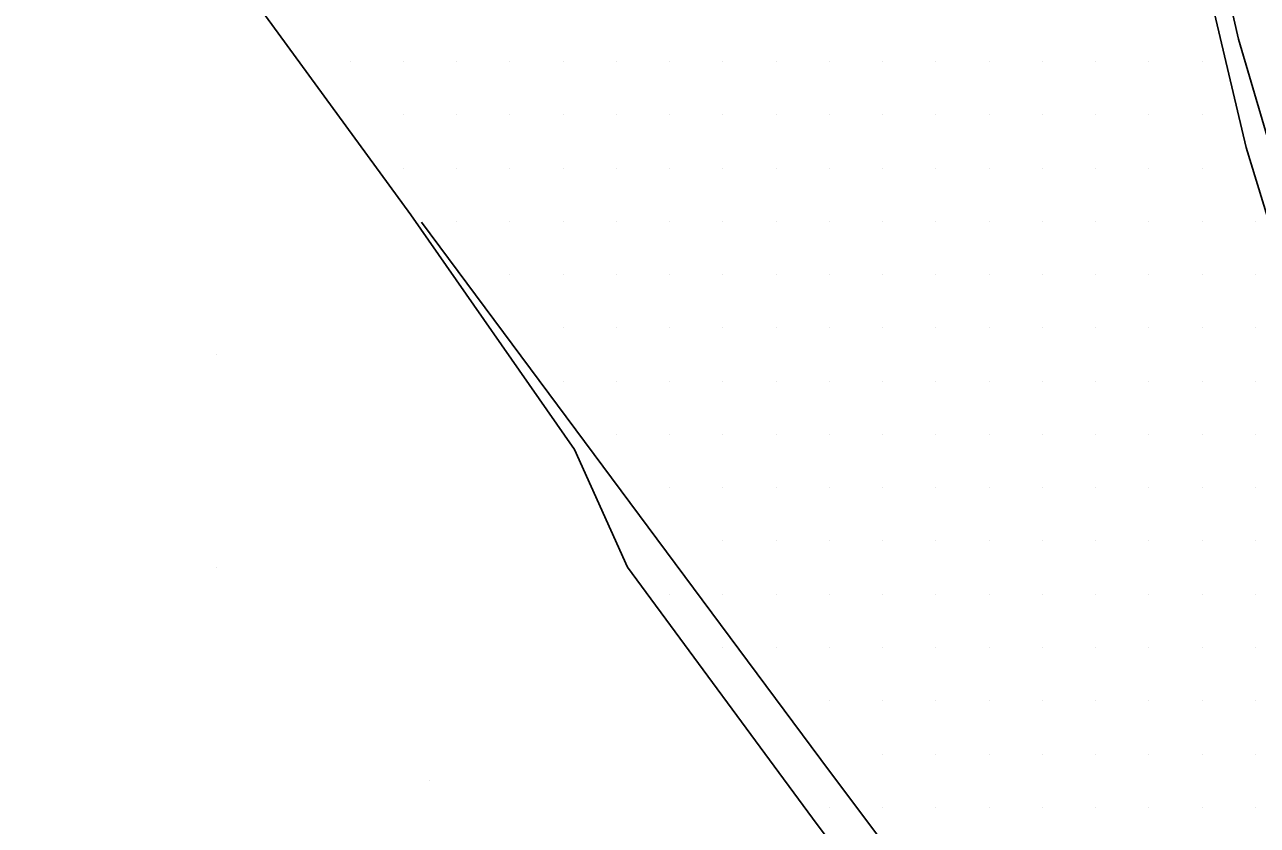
# Model space of a CAD drawing. Extents: x 1762120 to 1766775, y 709485 to 712965.
# Drawn here: x 1763976 to 1764033.8, y 711472.9 to 711510.5 of the extents above; entities that cross this region are included whole.
import ezdxf

# ---------------------------------------------------------------- set-up
doc = ezdxf.new("R2010")
doc.units = 0
for name, color, linetype in [('Exist DTM QL2 LIDAR Elevation Point', 7, 'Continuous'), ('Exist DTM Scan Elevation Point', 7, 'Continuous'), ('Exist Roads EOP', 7, 'Continuous'), ('Exist Roads EOT', 7, 'Continuous')]:
    doc.layers.add(name, color=color, linetype=linetype)

msp = doc.modelspace()

# ---------------------------------------------------------------- linework, layer by layer
at = {"layer": 'Exist DTM QL2 LIDAR Elevation Point'}
for p, q in [((1763984.981, 711495.026), (1763984.981, 711495.026)), ((1763984.981, 711485.024), (1763984.981, 711485.024)), ((1763994.983, 711475.023), (1763994.983, 711475.023))]:
    msp.add_line(p, q, dxfattribs=at)
at = {"layer": 'Exist DTM Scan Elevation Point'}
for p, q in [((1763991.25, 711508.75), (1763991.25, 711508.75)), ((1763993.75, 711508.75), (1763993.75, 711508.75)), ((1763996.25, 711508.75), (1763996.25, 711508.75)), ((1763998.75, 711508.75), (1763998.75, 711508.75)), ((1764001.25, 711508.75), (1764001.25, 711508.75)), ((1764003.75, 711508.75), (1764003.75, 711508.75)), ((1764006.25, 711508.75), (1764006.25, 711508.75)), ((1764008.75, 711508.75), (1764008.75, 711508.75)), ((1764011.25, 711508.75), (1764011.25, 711508.75)), ((1764013.75, 711508.75), (1764013.75, 711508.75)), ((1764016.25, 711508.75), (1764016.25, 711508.75)), ((1764018.75, 711508.75), (1764018.75, 711508.75)), ((1764021.25, 711508.75), (1764021.25, 711508.75)), ((1764023.75, 711508.75), (1764023.75, 711508.75)), ((1764026.25, 711508.75), (1764026.25, 711508.75)), ((1764028.75, 711508.75), (1764028.75, 711508.75)), ((1764031.25, 711508.75), (1764031.25, 711508.75)), ((1763993.75, 711506.25), (1763993.75, 711506.25)), ((1763996.25, 711506.25), (1763996.25, 711506.25)), ((1763998.75, 711506.25), (1763998.75, 711506.25)), ((1764001.25, 711506.25), (1764001.25, 711506.25)), ((1764003.75, 711506.25), (1764003.75, 711506.25)), ((1764006.25, 711506.25), (1764006.25, 711506.25)), ((1764008.75, 711506.25), (1764008.75, 711506.25)), ((1764011.25, 711506.25), (1764011.25, 711506.25)), ((1764013.75, 711506.25), (1764013.75, 711506.25)), ((1764016.25, 711506.25), (1764016.25, 711506.25)), ((1764018.75, 711506.25), (1764018.75, 711506.25)), ((1764021.25, 711506.25), (1764021.25, 711506.25)), ((1764023.75, 711506.25), (1764023.75, 711506.25)), ((1764026.25, 711506.25), (1764026.25, 711506.25)), ((1764028.75, 711506.25), (1764028.75, 711506.25)), ((1764031.25, 711506.25), (1764031.25, 711506.25)), ((1763993.75, 711503.75), (1763993.75, 711503.75)), ((1763996.25, 711503.75), (1763996.25, 711503.75)), ((1763998.75, 711503.75), (1763998.75, 711503.75)), ((1764001.25, 711503.75), (1764001.25, 711503.75)), ((1764003.75, 711503.75), (1764003.75, 711503.75)), ((1764006.25, 711503.75), (1764006.25, 711503.75)), ((1764008.75, 711503.75), (1764008.75, 711503.75)), ((1764011.25, 711503.75), (1764011.25, 711503.75)), ((1764013.75, 711503.75), (1764013.75, 711503.75)), ((1764016.25, 711503.75), (1764016.25, 711503.75)), ((1764018.75, 711503.75), (1764018.75, 711503.75)), ((1764021.25, 711503.75), (1764021.25, 711503.75)), ((1764023.75, 711503.75), (1764023.75, 711503.75)), ((1764026.25, 711503.75), (1764026.25, 711503.75)), ((1764028.75, 711503.75), (1764028.75, 711503.75)), ((1764031.25, 711503.75), (1764031.25, 711503.75)), ((1763996.25, 711501.25), (1763996.25, 711501.25)), ((1763998.75, 711501.25), (1763998.75, 711501.25)), ((1764001.25, 711501.25), (1764001.25, 711501.25)), ((1764003.75, 711501.25), (1764003.75, 711501.25)), ((1764006.25, 711501.25), (1764006.25, 711501.25)), ((1764008.75, 711501.25), (1764008.75, 711501.25)), ((1764011.25, 711501.25), (1764011.25, 711501.25)), ((1764013.75, 711501.25), (1764013.75, 711501.25)), ((1764016.25, 711501.25), (1764016.25, 711501.25)), ((1764018.75, 711501.25), (1764018.75, 711501.25)), ((1764021.25, 711501.25), (1764021.25, 711501.25)), ((1764023.75, 711501.25), (1764023.75, 711501.25)), ((1764026.25, 711501.25), (1764026.25, 711501.25)), ((1764028.75, 711501.25), (1764028.75, 711501.25)), ((1764031.25, 711501.25), (1764031.25, 711501.25)), ((1764033.75, 711501.25), (1764033.75, 711501.25)), ((1763998.75, 711498.75), (1763998.75, 711498.75)), ((1764001.25, 711498.75), (1764001.25, 711498.75)), ((1764003.75, 711498.75), (1764003.75, 711498.75)), ((1764006.25, 711498.75), (1764006.25, 711498.75)), ((1764008.75, 711498.75), (1764008.75, 711498.75)), ((1764011.25, 711498.75), (1764011.25, 711498.75)), ((1764013.75, 711498.75), (1764013.75, 711498.75)), ((1764016.25, 711498.75), (1764016.25, 711498.75)), ((1764018.75, 711498.75), (1764018.75, 711498.75)), ((1764021.25, 711498.75), (1764021.25, 711498.75)), ((1764023.75, 711498.75), (1764023.75, 711498.75)), ((1764026.25, 711498.75), (1764026.25, 711498.75)), ((1764028.75, 711498.75), (1764028.75, 711498.75)), ((1764031.25, 711498.75), (1764031.25, 711498.75)), ((1764033.75, 711498.75), (1764033.75, 711498.75)), ((1764001.25, 711496.25), (1764001.25, 711496.25)), ((1764003.75, 711496.25), (1764003.75, 711496.25)), ((1764006.25, 711496.25), (1764006.25, 711496.25)), ((1764008.75, 711496.25), (1764008.75, 711496.25)), ((1764011.25, 711496.25), (1764011.25, 711496.25)), ((1764013.75, 711496.25), (1764013.75, 711496.25)), ((1764016.25, 711496.25), (1764016.25, 711496.25)), ((1764018.75, 711496.25), (1764018.75, 711496.25)), ((1764021.25, 711496.25), (1764021.25, 711496.25)), ((1764023.75, 711496.25), (1764023.75, 711496.25)), ((1764026.25, 711496.25), (1764026.25, 711496.25)), ((1764028.75, 711496.25), (1764028.75, 711496.25)), ((1764031.25, 711496.25), (1764031.25, 711496.25)), ((1764033.75, 711496.25), (1764033.75, 711496.25)), ((1764001.25, 711493.75), (1764001.25, 711493.75)), ((1764003.75, 711493.75), (1764003.75, 711493.75)), ((1764006.25, 711493.75), (1764006.25, 711493.75)), ((1764008.75, 711493.75), (1764008.75, 711493.75)), ((1764011.25, 711493.75), (1764011.25, 711493.75)), ((1764013.75, 711493.75), (1764013.75, 711493.75)), ((1764016.25, 711493.75), (1764016.25, 711493.75)), ((1764018.75, 711493.75), (1764018.75, 711493.75)), ((1764021.25, 711493.75), (1764021.25, 711493.75)), ((1764023.75, 711493.75), (1764023.75, 711493.75)), ((1764026.25, 711493.75), (1764026.25, 711493.75)), ((1764028.75, 711493.75), (1764028.75, 711493.75)), ((1764031.25, 711493.75), (1764031.25, 711493.75)), ((1764033.75, 711493.75), (1764033.75, 711493.75)), ((1764003.75, 711491.25), (1764003.75, 711491.25)), ((1764006.25, 711491.25), (1764006.25, 711491.25)), ((1764008.75, 711491.25), (1764008.75, 711491.25)), ((1764011.25, 711491.25), (1764011.25, 711491.25)), ((1764013.75, 711491.25), (1764013.75, 711491.25)), ((1764016.25, 711491.25), (1764016.25, 711491.25)), ((1764018.75, 711491.25), (1764018.75, 711491.25)), ((1764021.25, 711491.25), (1764021.25, 711491.25)), ((1764023.75, 711491.25), (1764023.75, 711491.25)), ((1764026.25, 711491.25), (1764026.25, 711491.25)), ((1764028.75, 711491.25), (1764028.75, 711491.25)), ((1764031.25, 711491.25), (1764031.25, 711491.25)), ((1764033.75, 711491.25), (1764033.75, 711491.25)), ((1764006.25, 711488.75), (1764006.25, 711488.75)), ((1764008.75, 711488.75), (1764008.75, 711488.75)), ((1764011.25, 711488.75), (1764011.25, 711488.75)), ((1764013.75, 711488.75), (1764013.75, 711488.75)), ((1764016.25, 711488.75), (1764016.25, 711488.75)), ((1764018.75, 711488.75), (1764018.75, 711488.75)), ((1764021.25, 711488.75), (1764021.25, 711488.75)), ((1764023.75, 711488.75), (1764023.75, 711488.75)), ((1764026.25, 711488.75), (1764026.25, 711488.75)), ((1764028.75, 711488.75), (1764028.75, 711488.75)), ((1764031.25, 711488.75), (1764031.25, 711488.75)), ((1764033.75, 711488.75), (1764033.75, 711488.75)), ((1764008.75, 711486.25), (1764008.75, 711486.25)), ((1764011.25, 711486.25), (1764011.25, 711486.25)), ((1764013.75, 711486.25), (1764013.75, 711486.25)), ((1764016.25, 711486.25), (1764016.25, 711486.25)), ((1764018.75, 711486.25), (1764018.75, 711486.25)), ((1764021.25, 711486.25), (1764021.25, 711486.25)), ((1764023.75, 711486.25), (1764023.75, 711486.25)), ((1764026.25, 711486.25), (1764026.25, 711486.25)), ((1764028.75, 711486.25), (1764028.75, 711486.25)), ((1764031.25, 711486.25), (1764031.25, 711486.25)), ((1764033.75, 711486.25), (1764033.75, 711486.25)), ((1764006.25, 711483.75), (1764006.25, 711483.75)), ((1764008.75, 711483.75), (1764008.75, 711483.75)), ((1764011.25, 711483.75), (1764011.25, 711483.75)), ((1764013.75, 711483.75), (1764013.75, 711483.75)), ((1764016.25, 711483.75), (1764016.25, 711483.75)), ((1764018.75, 711483.75), (1764018.75, 711483.75)), ((1764021.25, 711483.75), (1764021.25, 711483.75)), ((1764023.75, 711483.75), (1764023.75, 711483.75)), ((1764026.25, 711483.75), (1764026.25, 711483.75)), ((1764028.75, 711483.75), (1764028.75, 711483.75)), ((1764031.25, 711483.75), (1764031.25, 711483.75)), ((1764033.75, 711483.75), (1764033.75, 711483.75)), ((1764008.75, 711481.25), (1764008.75, 711481.25)), ((1764011.25, 711481.25), (1764011.25, 711481.25)), ((1764013.75, 711481.25), (1764013.75, 711481.25)), ((1764016.25, 711481.25), (1764016.25, 711481.25)), ((1764018.75, 711481.25), (1764018.75, 711481.25)), ((1764021.25, 711481.25), (1764021.25, 711481.25)), ((1764023.75, 711481.25), (1764023.75, 711481.25)), ((1764026.25, 711481.25), (1764026.25, 711481.25)), ((1764028.75, 711481.25), (1764028.75, 711481.25)), ((1764031.25, 711481.25), (1764031.25, 711481.25)), ((1764033.75, 711481.25), (1764033.75, 711481.25)), ((1764013.75, 711478.75), (1764013.75, 711478.75)), ((1764016.25, 711478.75), (1764016.25, 711478.75)), ((1764018.75, 711478.75), (1764018.75, 711478.75)), ((1764021.25, 711478.75), (1764021.25, 711478.75)), ((1764023.75, 711478.75), (1764023.75, 711478.75)), ((1764026.25, 711478.75), (1764026.25, 711478.75)), ((1764028.75, 711478.75), (1764028.75, 711478.75)), ((1764031.25, 711478.75), (1764031.25, 711478.75)), ((1764033.75, 711478.75), (1764033.75, 711478.75)), ((1764016.25, 711476.25), (1764016.25, 711476.25)), ((1764018.75, 711476.25), (1764018.75, 711476.25)), ((1764021.25, 711476.25), (1764021.25, 711476.25)), ((1764023.75, 711476.25), (1764023.75, 711476.25)), ((1764026.25, 711476.25), (1764026.25, 711476.25)), ((1764028.75, 711476.25), (1764028.75, 711476.25)), ((1764031.25, 711476.25), (1764031.25, 711476.25)), ((1764033.75, 711476.25), (1764033.75, 711476.25)), ((1764013.75, 711473.75), (1764013.75, 711473.75)), ((1764016.25, 711473.75), (1764016.25, 711473.75)), ((1764018.75, 711473.75), (1764018.75, 711473.75)), ((1764021.25, 711473.75), (1764021.25, 711473.75)), ((1764023.75, 711473.75), (1764023.75, 711473.75)), ((1764026.25, 711473.75), (1764026.25, 711473.75)), ((1764028.75, 711473.75), (1764028.75, 711473.75)), ((1764031.25, 711473.75), (1764031.25, 711473.75)), ((1764033.75, 711473.75), (1764033.75, 711473.75))]:
    msp.add_line(p, q, dxfattribs=at)
at = {"layer": 'Exist Roads EOP'}
for points in [[(1763902.512, 711623.956), (1763913.274, 711609.7), (1763922.393, 711597.8), (1763931.226, 711585.682), (1763940.241, 711573.699), (1763949.269, 711561.705), (1763958.29, 711549.726), (1763967.178, 711537.645), (1763976.232, 711525.691), (1763985.239, 711513.698), (1763994.091, 711501.562), (1764001.777, 711490.536), (1764004.266, 711485.019), (1764013.177, 711472.947), (1764022.218, 711460.918), (1764026.225, 711454.389), (1764024.836, 711445.749), (1764023.662, 711438.708), (1764016.949, 711432.106)], [(1764036.147, 711545.673), (1764033.149, 711543.949), (1764029.792, 711540.437), (1764028.157, 711536.685), (1764028.507, 711531.867), (1764029.784, 711523.602), (1764032.946, 711509.803), (1764037.188, 711495.415)]]:
    msp.add_lwpolyline(points, dxfattribs=at)
at = {"layer": 'Exist Roads EOT'}
for points in [[(1764116.114, 711374.819), (1764101.139, 711394.393), (1764082.915, 711418.652), (1764054.549, 711456.54), (1764043.191, 711476.006), (1764042.041, 711478.595), (1764037.794, 711490.111), (1764033.307, 711504.724), (1764029.036, 711522.807), (1764028.109, 711527.598), (1764027.856, 711529.331)], [(1763994.605, 711501.212), (1764013.753, 711475.452), (1764047.507, 711430.52), (1764061.847, 711411.125), (1764068.051, 711401.021), (1764072.453, 711392.858), (1764075.304, 711386.632), (1764078.179, 711378.762), (1764081.296, 711365.797), (1764082.681, 711358.684), (1764083.516, 711352.734)]]:
    msp.add_lwpolyline(points, dxfattribs=at)

doc.saveas('drawing.dxf')
